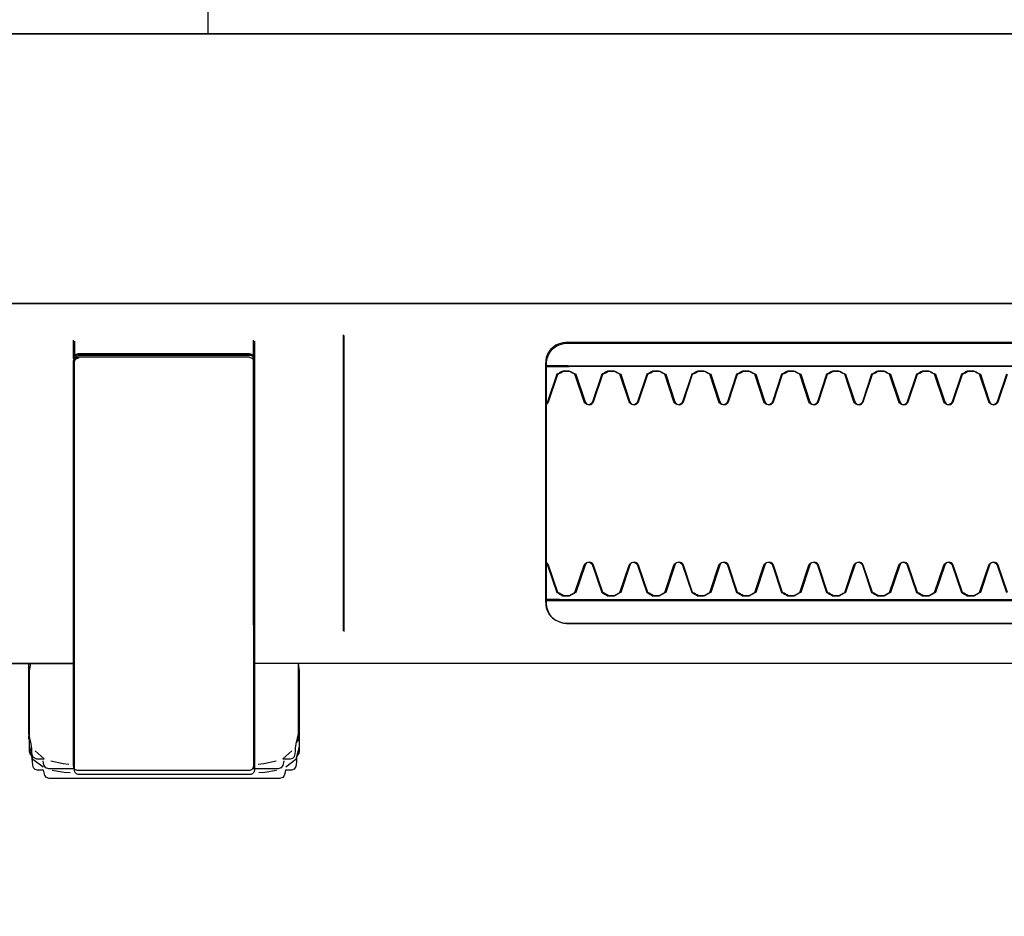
# Model space of a CAD drawing. Header units: millimetres. Extents: x 7483 to 13091, y 8111 to 13871.
# Tile 784 of 920: x 11552.73 to 11557.11, y 10167.04 to 10171.03. Entities that reach past the tile are written whole.
import ezdxf

# ---------------------------------------------------------------- set-up
doc = ezdxf.new("R2010")
doc.units = ezdxf.units.MM
doc.layers.add('a___wymiary', color=7, linetype='Continuous', lineweight=5, true_color=0x000000)
doc.layers.add('wymiary', color=7, linetype='Continuous', lineweight=5, true_color=0xb2b2b2)
doc.layers.add('Wyposazenie Wew - Urzadzenia Sanitarne', color=6, linetype='Continuous')
doc.styles.add('Arial', font='arial.ttf')
doc.dimstyles.new('wymiary agp1', dxfattribs={"dimtxt": 16, "dimasz": 5, "dimexe": 30, "dimexo": 60, "dimgap": 1.8, "dimtad": 1, "dimdec": 3, "dimrnd": 0.5, "dimdsep": 46, "dimtxsty": 'Arial', "dimblk": 'znacznik', "dimcen": 1.5, "dimse1": 1, "dimse2": 1, "dimclrd": 256, "dimazin": 0, "dimtfac": 1, "dimtdec": 3, "dimtmove": 1, "dimatfit": 3, "dimldrblk": 'znacznik', "dimfxl": 0, "dimlwd": -1, "dimarcsym": 0})

# ---------------------------------------------------------------- blocks, each defined once
blk = doc.blocks.new('Niska ust KOLO bez barier')
for points in [[(19.5126, 14.8688), (19.5108, 14.8504), (19.509, 14.8403), (19.5063, 14.8302), (19.5029, 14.8201), (19.4985, 14.8098), (19.4935, 14.8001), (19.4882, 14.7914), (19.4819, 14.7825), (19.4749, 14.774), (19.4676, 14.7662), (19.4599, 14.7592), (19.4516, 14.7526), (19.4432, 14.7469), (19.4342, 14.7416), (19.3584, 14.7014), (19.2814, 14.6634), (19.2035, 14.6276), (19.1245, 14.594), (19.0446, 14.5627), (18.9639, 14.5337), (18.8823, 14.507), (18.8, 14.4827), (18.8, 6.8559, -0.414214)], [(15.9934, 4.968), (17.2485, 4.968, -0.405519), (17.2, 5.018), (17.2, 5.088, -0.414214), (17.25, 5.138), (18.75, 5.138, -0.414214), (18.8, 5.088), (18.8, 5.018, -0.405519), (18.7515, 4.968), (19, 4.968, 0.414214), (20, 5.968), (20, 13.968, 0.266001), (19.5063, 14.8304)], [(17.5147, 11.3856), (17.6364, 11.3448, -0.719897), (17.6364, 11.3069), (17.5147, 11.2662, -0.050055), (17.5, 11.24), (17.5, 11.2117, -0.050055), (17.5147, 11.1856), (17.6364, 11.1448, -0.719897), (17.6364, 11.1069), (17.5147, 11.0662, -0.050055), (17.5, 11.04), (17.5, 11.0117, -0.050055), (17.5147, 10.9856), (17.6364, 10.9448, -0.719897), (17.6364, 10.9069), (17.5147, 10.8662, -0.050055), (17.5, 10.84), (17.5, 10.8117, -0.050055), (17.5147, 10.7856), (17.6364, 10.7448, -0.719897), (17.6364, 10.7069), (17.5147, 10.6662, -0.050055), (17.5, 10.64), (17.5, 10.6117, -0.050055), (17.5147, 10.5856), (17.6364, 10.5448, -0.719897), (17.6364, 10.5069), (17.5147, 10.4662, -0.050055), (17.5, 10.44), (17.5, 10.4117, -0.050055), (17.5147, 10.3856), (17.6364, 10.3448, -0.719897), (17.6364, 10.3069), (17.5147, 10.2662, -0.050055), (17.5, 10.24), (17.5, 10.2117, -0.050055), (17.5147, 10.1856), (17.6364, 10.1448, -0.719897), (17.6364, 10.1069), (17.5147, 10.0662, -0.050055), (17.5, 10.04), (17.5, 10.0117, -0.050055), (17.5147, 9.9856), (17.6364, 9.9448, -0.719897), (17.6364, 9.9069), (17.5147, 9.8662, -0.050055), (17.5, 9.84), (17.5, 9.8117, -0.050055), (17.5147, 9.7856), (17.6364, 9.7448, -0.719897), (17.6364, 9.7069), (17.5147, 9.6662, -0.050055), (17.5, 9.64), (17.5, 9.6117, -0.050055), (17.5147, 9.5856), (17.6364, 9.5448, -0.719897), (17.6364, 9.5069), (17.5147, 9.4662, -0.050055), (17.5, 9.44), (17.5, 9.4117, -0.050055), (17.5147, 9.3856), (17.6364, 9.3448, -0.182836), (17.6474, 9.3359)], [(18.3527, 9.3359, -0.182836), (18.3637, 9.3448), (18.4854, 9.3856, -0.050055), (18.5, 9.4117), (18.5, 9.44, -0.050055), (18.4854, 9.4662), (18.3637, 9.5069, -0.719897), (18.3637, 9.5448), (18.4854, 9.5856, -0.050055), (18.5, 9.6117), (18.5, 9.64, -0.050055), (18.4854, 9.6662), (18.3637, 9.7069, -0.719897), (18.3637, 9.7448), (18.4854, 9.7856, -0.050055), (18.5, 9.8117), (18.5, 9.84, -0.050055), (18.4854, 9.8662), (18.3637, 9.9069, -0.719897), (18.3637, 9.9448), (18.4854, 9.9856, -0.050055), (18.5, 10.0117), (18.5, 10.04, -0.050055), (18.4854, 10.0662), (18.3637, 10.1069, -0.719897), (18.3637, 10.1448), (18.4854, 10.1856, -0.050055), (18.5, 10.2117), (18.5, 10.24, -0.050055), (18.4854, 10.2662), (18.3637, 10.3069, -0.719897), (18.3637, 10.3448), (18.4854, 10.3856, -0.050055), (18.5, 10.4117), (18.5, 10.44, -0.050055), (18.4854, 10.4662), (18.3637, 10.5069, -0.719897), (18.3637, 10.5448), (18.4854, 10.5856, -0.050055), (18.5, 10.6117), (18.5, 10.64, -0.050055), (18.4854, 10.6662), (18.3637, 10.7069, -0.719897), (18.3637, 10.7448), (18.4854, 10.7856, -0.050055), (18.5, 10.8117), (18.5, 10.84, -0.050055), (18.4854, 10.8662), (18.3637, 10.9069, -0.719897), (18.3637, 10.9448), (18.4854, 10.9856, -0.050055), (18.5, 11.0117), (18.5, 11.04, -0.050055), (18.4854, 11.0662), (18.3637, 11.1069, -0.719897), (18.3637, 11.1448), (18.4854, 11.1856, -0.050055), (18.5, 11.2117), (18.5, 11.24, -0.050055), (18.4854, 11.2662), (18.3637, 11.3069, -0.719897), (18.3637, 11.3448), (18.4854, 11.3856, -0.050055)], [(18.5701, 8.0159), (18.57, 7.2564), (18.57, 8.0159), (18.5671, 8.0262), (18.5592, 8.0336), (17.6957, 8.0359), (16.7251, 8.0359, 0.414214), (16.7051, 8.0159), (16.7051, 7.2559, 0.414214), (16.7251, 7.2359), (18.5431, 7.2359), (18.5527, 7.2401), (18.5597, 7.2559)]]:
    blk.add_lwpolyline(points, format="xyb")
for points in [[(17.2, 6.8559), (17.2, 7.2359)], [(17.2, 14.4974), (17.2, 8.0359)], [(17.3757, 14.2359), (17.3757, 9.4359), (17.3762, 9.4244), (17.3778, 9.413), (17.3805, 9.4018), (17.3842, 9.3914), (17.3888, 9.3818), (17.394, 9.3732), (17.3998, 9.3658), (17.4061, 9.3593), (17.413, 9.3535), (17.4205, 9.3486), (17.4284, 9.3445), (17.4366, 9.3412), (17.4451, 9.3388), (17.4538, 9.3372), (17.4624, 9.3362), (17.4711, 9.3359), (18.5294, 9.3359), (18.538, 9.3362), (18.5466, 9.3372), (18.5553, 9.3388), (18.5638, 9.3412), (18.572, 9.3445), (18.5799, 9.3486), (18.5873, 9.3535), (18.5943, 9.3593), (18.6006, 9.3658), (18.6063, 9.3732), (18.6116, 9.3818), (18.6161, 9.3914), (18.6198, 9.4018), (18.6225, 9.413), (18.6241, 9.4244), (18.6247, 9.4359), (18.6247, 14.2359)], [(17.4802, 9.4359), (17.4802, 14.2359)], [(18.5202, 14.2359), (18.5202, 9.4359)], [(17.3417, 8.4359), (18.6586, 8.4359)], [(17.2, 8.2304), (17.1674, 8.2359), (16.8199, 8.2359), (16.8095, 8.2358), (16.7987, 8.2339), (16.7894, 8.2253), (16.7789, 8.2239), (16.7624, 8.2231), (16.7523, 8.2226), (16.741, 8.2206), (16.7301, 8.2136), (16.7254, 8.2005), (16.7254, 8.1739), (16.7108, 8.1719), (16.7011, 8.1685), (16.6927, 8.1619), (16.6876, 8.1479), (16.6876, 7.1238), (16.6917, 7.1112), (16.7013, 7.1032), (16.7254, 7.0976), (16.7254, 7.0715), (16.7282, 7.0611), (16.7353, 7.0537), (16.7465, 7.0499), (16.7624, 7.0487), (16.775, 7.0482), (16.7894, 7.0465), (16.7971, 7.0387), (16.8071, 7.036), (16.8199, 7.0359), (17.1673, 7.0359), (17.2, 7.0412)], [(16.8293, 8.2354), (16.7719, 8.2208), (16.7384, 8.176)], [(16.7229, 8.1351), (16.7144, 8.0818), (16.7128, 8.0555)], [(18.6334, 8.0359), (17.5265, 8.0359), (17.367, 8.0359)], [(20, 7.8306), (20.9394, 7.8306)], [(18.6334, 7.2359), (18.5506, 7.2359), (18.5671, 7.2455), (18.57, 7.2559)], [(16.7128, 7.2163), (16.7144, 7.19), (16.7229, 7.1366)], [(16.7384, 7.0957), (16.7719, 7.0509), (16.8293, 7.0364)]]:
    blk.add_lwpolyline(points)
at = {"extrusion": (0, 0, -1)}
for centre, major_axis, ratio, start_param, end_param in [((17.4802, 9.4359), (0, -0.1), 0.000289, 0, 1.570796), ((18.5202, 9.4359), (0, -0.1), 0.000289, 0, 1.570796), ((16.7232, 8.1535), (-0.0013, 0.02), 0.223, 0.006306, 0.006351), ((16.7232, 7.1183), (-0.0013, -0.02), 0.223, 6.276731, 6.276777)]:
    blk.add_ellipse(centre, major_axis=major_axis, ratio=ratio, start_param=start_param, end_param=end_param, dxfattribs=at)
blk = doc.blocks.new('zw$47C3')
for points in [[(0.423376, 0.144783), (0.423376, 0.080317)], [(0.437652, 0.142317), (0.437652, 0.094317), (0.437647, 0.094203), (0.437631, 0.094088), (0.437604, 0.093977), (0.437568, 0.093872), (0.437522, 0.093776), (0.43747, 0.093691), (0.437413, 0.093617), (0.43735, 0.093551), (0.437281, 0.093493), (0.437207, 0.093444), (0.437129, 0.093403), (0.437047, 0.093371), (0.436963, 0.093347), (0.436877, 0.09333), (0.436791, 0.09332), (0.436705, 0.093317), (0.426122, 0.093317), (0.426036, 0.09332), (0.425948, 0.09333), (0.425861, 0.093347), (0.425776, 0.093371), (0.425693, 0.093403), (0.425614, 0.093444), (0.425539, 0.093493), (0.425469, 0.093551), (0.425405, 0.093617), (0.425347, 0.093691), (0.425295, 0.093776), (0.425248, 0.093872), (0.425211, 0.093977), (0.425184, 0.094088), (0.425168, 0.094203), (0.425162, 0.094317), (0.425162, 0.142317)], [(0.426207, 0.142317), (0.426207, 0.094317)], [(0.436607, 0.094317), (0.436607, 0.142317)], [(0.437991, 0.084317), (0.424822, 0.084317)], [(0.419484, 0.082027), (0.419134, 0.081619), (0.419134, 0.081961), (0.419163, 0.082065), (0.419235, 0.082139), (0.419348, 0.082177), (0.419474, 0.082188), (0.419598, 0.082192), (0.41979, 0.082212), (0.420242, 0.082317), (0.423376, 0.082317)], [(0.419853, 0.082237), (0.419938, 0.082302), (0.420135, 0.082317)], [(0.418697, 0.080283), (0.418697, 0.081436), (0.418738, 0.081564), (0.418835, 0.081644), (0.419044, 0.081692)], [(0.418887, 0.080533), (0.418919, 0.080787), (0.419039, 0.081323)], [(0.425083, 0.080317), (0.436183, 0.080317), (0.437747, 0.080317)], [(0.419044, 0.070942), (0.418931, 0.070958), (0.418833, 0.070991), (0.418748, 0.071057), (0.418697, 0.071199), (0.418697, 0.072352)], [(0.436957, 0.072317), (0.437747, 0.072317)], [(0.419039, 0.071311), (0.418919, 0.071847), (0.418887, 0.072101)], [(0.423376, 0.070317), (0.420242, 0.070317), (0.419789, 0.070422), (0.419683, 0.070437), (0.419571, 0.070444), (0.419439, 0.070448), (0.41932, 0.070463), (0.419207, 0.070515), (0.419134, 0.070672), (0.419134, 0.071015), (0.419484, 0.070607)], [(0.420135, 0.070317), (0.420033, 0.070317), (0.419853, 0.070397)]]:
    blk.add_lwpolyline(points)
for points in [[(0.431687, 0.143926, 0.125713), (0.446039, 0.147739, 0.121439), (0.446563, 0.148229, -0.262119), (0.451376, 0.13968), (0.451376, 0.05968, -0.414214), (0.441376, 0.04968), (0.438891, 0.04968, 0.405519), (0.439376, 0.05018), (0.439376, 0.05088, 0.414214), (0.438876, 0.05138), (0.423876, 0.05138, 0.414214), (0.423376, 0.05088), (0.423376, 0.05018, 0.405519), (0.423861, 0.04968, 0.001664), (0.411309, 0.04968)], [(0.423376, 0.072317), (0.423376, 0.068517, 0.414214), (0.423576, 0.068317), (0.435993, 0.068317), (0.439176, 0.068317, 0.414214), (0.439376, 0.068517), (0.439376, 0.144847), (0.440223, 0.145098), (0.441063, 0.145375), (0.441893, 0.145676), (0.442715, 0.146001), (0.443527, 0.146351), (0.444328, 0.146724), (0.445117, 0.14712), (0.445934, 0.147562), (0.446019, 0.147617), (0.446102, 0.147678), (0.446182, 0.147747), (0.446258, 0.147821), (0.446328, 0.147902), (0.446393, 0.147987)], [(0.427849, 0.093317, 0.182836), (0.427739, 0.093407), (0.426522, 0.093814, 0.050055), (0.426376, 0.094076), (0.426376, 0.094359, 0.050055), (0.426522, 0.09462), (0.427739, 0.095027, 0.719897), (0.427739, 0.095407), (0.426522, 0.095814, 0.050055), (0.426376, 0.096076), (0.426376, 0.096359, 0.050055), (0.426522, 0.09662), (0.427739, 0.097027, 0.719897), (0.427739, 0.097407), (0.426522, 0.097814, 0.050055), (0.426376, 0.098076), (0.426376, 0.098359, 0.050055), (0.426522, 0.09862), (0.427739, 0.099027, 0.719897), (0.427739, 0.099407), (0.426522, 0.099814, 0.050055), (0.426376, 0.100076), (0.426376, 0.100359, 0.050055), (0.426522, 0.10062), (0.427739, 0.101027, 0.719897), (0.427739, 0.101407), (0.426522, 0.101814, 0.050055), (0.426376, 0.102076), (0.426376, 0.102359, 0.050055), (0.426522, 0.10262), (0.427739, 0.103027, 0.719897), (0.427739, 0.103407), (0.426522, 0.103814, 0.050055), (0.426376, 0.104076), (0.426376, 0.104359, 0.050055), (0.426522, 0.10462), (0.427739, 0.105027, 0.719897), (0.427739, 0.105407), (0.426522, 0.105814, 0.050055), (0.426376, 0.106076), (0.426376, 0.106359, 0.050055), (0.426522, 0.10662), (0.427739, 0.107027, 0.719897), (0.427739, 0.107407), (0.426522, 0.107814, 0.050055), (0.426376, 0.108076), (0.426376, 0.108359, 0.050055), (0.426522, 0.10862), (0.427739, 0.109027, 0.719897), (0.427739, 0.109407), (0.426522, 0.109814, 0.050055), (0.426376, 0.110076), (0.426376, 0.110359, 0.050055), (0.426522, 0.11062), (0.427739, 0.111027, 0.719897), (0.427739, 0.111407), (0.426522, 0.111814, 0.050055), (0.426376, 0.112076), (0.426376, 0.112359, 0.050055), (0.426522, 0.11262), (0.427739, 0.113027, 0.719897), (0.427739, 0.113407), (0.426522, 0.113814, 0.050055)], [(0.43623, 0.113814), (0.435012, 0.113407, 0.719897), (0.435012, 0.113027), (0.43623, 0.11262, 0.050055), (0.436376, 0.112359), (0.436376, 0.112076, 0.050055), (0.43623, 0.111814), (0.435012, 0.111407, 0.719897), (0.435012, 0.111027), (0.43623, 0.11062, 0.050055), (0.436376, 0.110359), (0.436376, 0.110076, 0.050055), (0.43623, 0.109814), (0.435012, 0.109407, 0.719897), (0.435012, 0.109027), (0.43623, 0.10862, 0.050055), (0.436376, 0.108359), (0.436376, 0.108076, 0.050055), (0.43623, 0.107814), (0.435012, 0.107407, 0.719897), (0.435012, 0.107027), (0.43623, 0.10662, 0.050055), (0.436376, 0.106359), (0.436376, 0.106076, 0.050055), (0.43623, 0.105814), (0.435012, 0.105407, 0.719897), (0.435012, 0.105027), (0.43623, 0.10462, 0.050055), (0.436376, 0.104359), (0.436376, 0.104076, 0.050055), (0.43623, 0.103814), (0.435012, 0.103407, 0.719897), (0.435012, 0.103027), (0.43623, 0.10262, 0.050055), (0.436376, 0.102359), (0.436376, 0.102076, 0.050055), (0.43623, 0.101814), (0.435012, 0.101407, 0.719897), (0.435012, 0.101027), (0.43623, 0.10062, 0.050055), (0.436376, 0.100359), (0.436376, 0.100076, 0.050055), (0.43623, 0.099814), (0.435012, 0.099407, 0.719897), (0.435012, 0.099027), (0.43623, 0.09862, 0.050055), (0.436376, 0.098359), (0.436376, 0.098076, 0.050055), (0.43623, 0.097814), (0.435012, 0.097407, 0.719897), (0.435012, 0.097027), (0.43623, 0.09662, 0.050055), (0.436376, 0.096359), (0.436376, 0.096076, 0.050055), (0.43623, 0.095814), (0.435012, 0.095407, 0.719897), (0.435012, 0.095027), (0.43623, 0.09462, 0.050055), (0.436376, 0.094359), (0.436376, 0.094076, 0.050055), (0.43623, 0.093814), (0.435012, 0.093407, 0.182836), (0.434903, 0.093317)], [(0.437129, 0.072517), (0.437129, 0.08011), (0.437098, 0.080221), (0.437019, 0.080294), (0.436921, 0.080317), (0.437022, 0.080303), (0.437106, 0.08024), (0.437147, 0.080136), (0.437148, 0.072517), (0.437118, 0.072411), (0.437041, 0.07234), (0.436848, 0.072317), (0.436954, 0.072372), (0.43701, 0.072517), (0.43701, 0.080118), (0.436941, 0.080275), (0.436848, 0.080317), (0.418809, 0.080317, 0.414214), (0.418609, 0.080117), (0.418609, 0.072517, 0.414214), (0.418809, 0.072317), (0.436848, 0.072317)], [(0.43693, 0.072317, 0.414213), (0.43713, 0.072517), (0.437127, 0.080115), (0.437127, 0.072517), (0.437099, 0.072414), (0.437019, 0.07234), (0.436921, 0.072317)]]:
    blk.add_lwpolyline(points, format="xyb")
for centre, major_axis, ratio, start_param, end_param in [((0.426214, 0.094317), (0, -0.001), 0.006244, 4.712389, 6.283185), ((0.436613, 0.094317), (0, -0.001), 0.006244, 4.712389, 6.283185), ((0.419057, 0.081493), (-0.000013, 0.0002), 0.199357, 6.276703, 6.276744), ((0.419057, 0.071141), (-0.000013, -0.0002), 0.199357, 0.006339, 0.00638)]:
    blk.add_ellipse(centre, major_axis=major_axis, ratio=ratio, start_param=start_param, end_param=end_param)
blk = doc.blocks.new('znacznik')
at = {"layer": 'a___wymiary'}
for p, q in [((0, 1.39355), (0, -1.39355)), ((1.39355, 0), (-1.39355, 0))]:
    blk.add_line(p, q, dxfattribs=at)
at = {"layer": 'a___wymiary', "const_width": 0.2}
blk.add_lwpolyline([(0.87593, 0.87593), (-0.87593, -0.87593)], dxfattribs=at)
blk = doc.blocks.new('*D1393')
at = {"layer": 'Defpoints', "color": 0, "transparency": 16777216}
for p in [(11570.7364, 10234.3513), (11545.7364, 10134.6978), (11570.7364, 10134.6978)]:
    blk.add_point(p, dxfattribs=at)
at = {"layer": 'wymiary', "color": 253, "true_color": 0x999999, "transparency": 16777216}
for p, q in [((11510.1696, 10234.3513), (11545.7364, 10234.3513)), ((11550.7364, 10234.3513), (11565.7364, 10234.3513))]:
    blk.add_line(p, q, dxfattribs=at)
at = {"layer": 'wymiary', "color": 253, "true_color": 0x999999, "transparency": 16777216, "xscale": 5, "yscale": 5, "zscale": 5, "rotation": 180}
blk.add_blockref('znacznik', (11545.7364, 10234.3513), dxfattribs=at)
at = {"layer": 'wymiary', "color": 253, "true_color": 0x999999, "transparency": 16777216, "xscale": 5, "yscale": 5, "zscale": 5}
blk.add_blockref('znacznik', (11570.7364, 10234.3513), dxfattribs=at)
at = {"layer": 'wymiary', "color": 18, "true_color": 0x000000, "transparency": 16777216, "insert": (11523.6258, 10244.3205), "char_height": 16, "attachment_point": 5, "style": 'Arial'}
blk.add_mtext('25', dxfattribs=at)

msp = doc.modelspace()

# ---------------------------------------------------------------- block references
at = {"layer": 'Wyposazenie Wew - Urzadzenia Sanitarne', "xscale": -1, "rotation": 270}
msp.add_blockref('Niska ust KOLO bez barier', (11545.7364, 10150.9669), dxfattribs=at)
at = {"layer": 'Wyposazenie Wew - Urzadzenia Sanitarne', "color": 211, "linetype": 'Continuous', "lineweight": 13, "xscale": -100, "yscale": 100, "zscale": 100, "rotation": 269.9999999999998}
msp.add_blockref('zw$47C3', (11545.7364, 10125.8293), dxfattribs=at)

# ---------------------------------------------------------------- dimensions: what is measured, and where the dimension line sits
at = {"layer": 'wymiary'}
dim = msp.add_linear_dim(base=(11570.7364, 10234.3513), p1=(11545.7364, 10134.6978), p2=(11570.7364, 10134.6978), dimstyle='wymiary agp1', override={"dimblk": 'znacznik'}, dxfattribs=at)
dim.commit()
dim.dimension.update_dxf_attribs({"geometry": '*D1393', "text_midpoint": (11523.6258, 10234.3513), "dimtype": 160})

doc.saveas('drawing.dxf')
